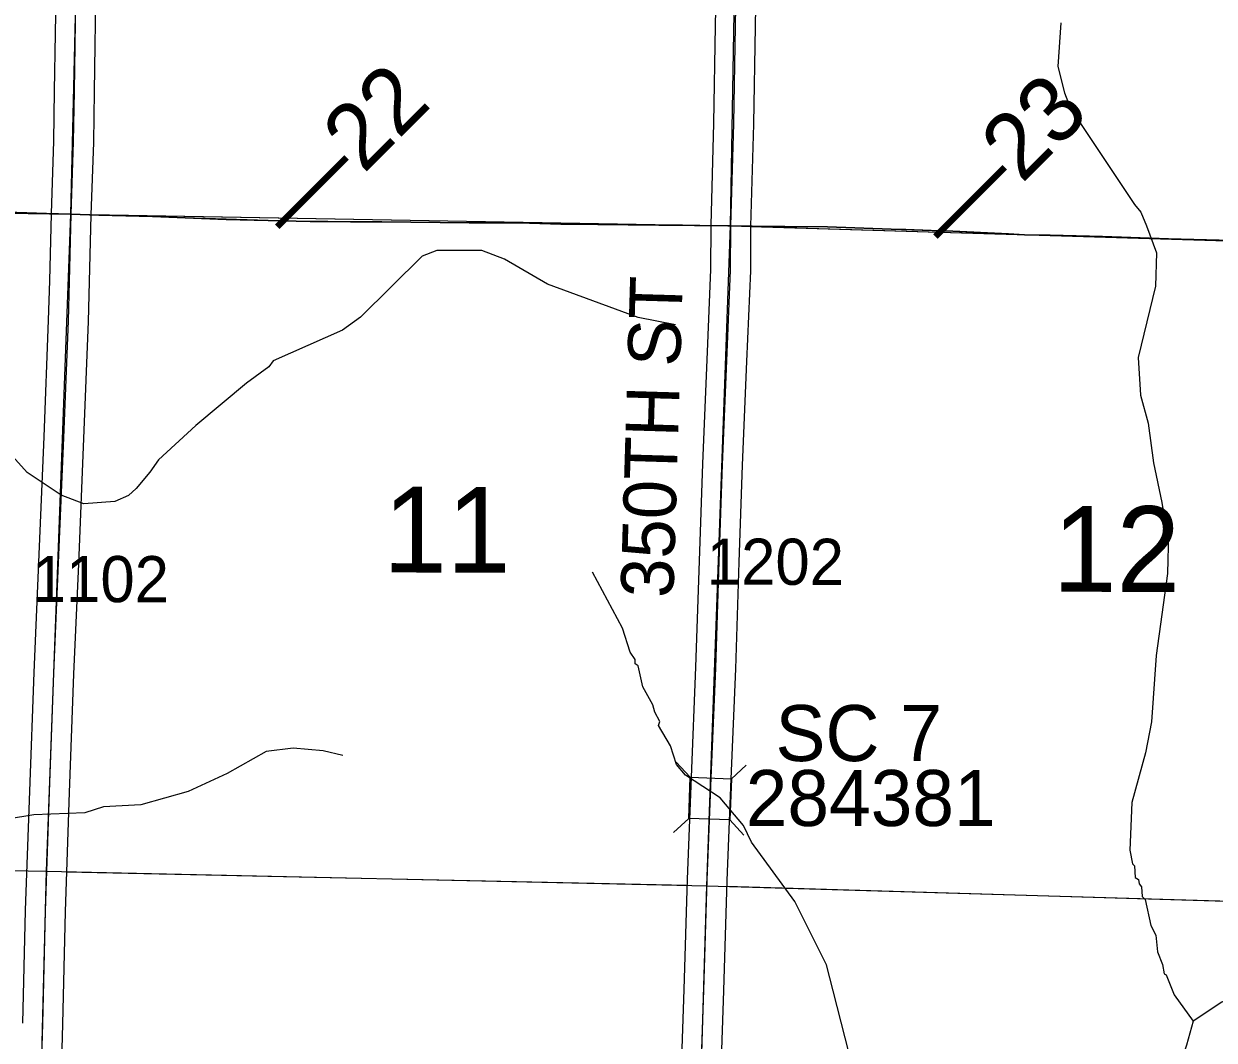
# Model space of a CAD drawing. Extents: x -132.8 to -73.3, y -60 to -26.
# Drawn here: x -106.152 to -104.345, y -52.934 to -51.392 of the extents above; entities that cross this region are included whole.
import ezdxf

# ---------------------------------------------------------------- set-up
doc = ezdxf.new("R2010")
doc.units = 0
for name, color, linetype in [('tdCoHydroRiver', 7, 'Continuous'), ('tdCoPriCL', 7, 'Continuous'), ('tdCoPrimary', 7, 'Continuous'), ('tdCoPriNonDiv', 7, 'Continuous'), ('tdCoPriNonDivCL', 7, 'Continuous'), ('tdCoSecRdNmbr', 7, 'Continuous'), ('tdCoSecRdTxt', 7, 'Continuous'), ('tdCoSecRteBand', 7, 'Continuous'), ('tdCoSecRteCL', 7, 'Continuous'), ('tdCoSectLine', 7, 'Continuous'), ('tdCoSectLinePart', 7, 'Continuous'), ('tdCoSectNmbr', 7, 'Continuous'), ('tdCoStrucSec', 7, 'Continuous'), ('tdCoStrucSecCoName', 7, 'Continuous'), ('tdCoStrucSecFHWANum', 7, 'Continuous'), ('tdCoSurfGravel', 7, 'Continuous'), ('tdStHwyPriRefPost1', 7, 'Continuous')]:
    doc.layers.add(name, color=color, linetype=linetype)

msp = doc.modelspace()

# ---------------------------------------------------------------- linework, layer by layer
at = {"layer": 'tdCoHydroRiver'}
for points in [[(-104.5772, -51.3907), (-104.5819, -51.4569), (-104.5718, -51.4966), (-104.5629, -51.5205), (-104.4654, -51.6663), (-104.4562, -51.6776), (-104.4472, -51.6983), (-104.4324, -51.7397), (-104.4336, -51.7902), (-104.4599, -51.8984), (-104.4565, -51.9553), (-104.4449, -51.9981), (-104.4368, -52.0583), (-104.424, -52.1185), (-104.4213, -52.1375), (-104.4183, -52.1408), (-104.4141, -52.1645), (-104.4156, -52.226), (-104.4327, -52.3502), (-104.4398, -52.4511), (-104.4488, -52.4982), (-104.4696, -52.5734), (-104.4729, -52.6459), (-104.4686, -52.6665), (-104.4655, -52.6697), (-104.4644, -52.6871), (-104.4597, -52.6904), (-104.4583, -52.6967), (-104.4552, -52.7015), (-104.454, -52.7158), (-104.4494, -52.7206), (-104.4409, -52.7602), (-104.4333, -52.7746), (-104.4308, -52.7999), (-104.4233, -52.819), (-104.4205, -52.8333), (-104.4174, -52.835), (-104.4055, -52.8652), (-104.3764, -52.9054)], [(-105.1626, -51.8485), (-105.2192, -51.8376), (-105.3568, -51.787), (-105.4222, -51.7492), (-105.4566, -51.7357), (-105.5245, -51.7357), (-105.5468, -51.7446), (-105.6405, -51.837), (-105.6678, -51.8569), (-105.7731, -51.9033), (-105.7797, -51.9126), (-105.8134, -51.937), (-105.8907, -52.0014), (-105.9471, -52.0537), (-105.9602, -52.0723), (-105.9813, -52.0971), (-105.9926, -52.1079), (-106.0134, -52.1168), (-106.0608, -52.1204), (-106.0952, -52.107), (-106.1465, -52.0726), (-106.2357, -51.9743)], [(-104.8927, -52.9782), (-104.923, -52.8592), (-104.9331, -52.8195), (-104.9813, -52.7237), (-105.0471, -52.6337), (-105.0591, -52.6082), (-105.0944, -52.5663), (-105.1473, -52.532), (-105.1611, -52.5158), (-105.1699, -52.4872), (-105.1881, -52.4568), (-105.1864, -52.4506), (-105.1939, -52.4362), (-105.1968, -52.4251), (-105.2119, -52.3979), (-105.2191, -52.3662), (-105.2237, -52.3629), (-105.2236, -52.3566), (-105.2312, -52.3454), (-105.243, -52.3088), (-105.2883, -52.2241)], [(-105.6674, -52.5022), (-105.6972, -52.4951), (-105.7429, -52.4909), (-105.784, -52.4962), (-105.8432, -52.5295), (-105.9023, -52.5565), (-105.9738, -52.5769), (-106.0307, -52.5802), (-106.0593, -52.589), (-106.1367, -52.5919), (-106.1763, -52.5988)], [(-104.1815, -52.7926), (-104.2517, -52.8358), (-104.3331, -52.8764), (-104.3764, -52.9054)], [(-104.3764, -52.9054), (-104.3868, -52.9414), (-104.4207, -53.04), (-104.4255, -53.1124), (-104.4355, -53.1343), (-104.4631, -53.1636), (-104.5191, -53.197), (-104.5273, -53.2094), (-104.5278, -53.233), (-104.5248, -53.2363), (-104.5283, -53.252), (-104.5606, -53.2812), (-104.5881, -53.3105), (-104.6176, -53.3587), (-104.6197, -53.3792)]]:
    msp.add_lwpolyline(points, dxfattribs=at)
at = {"layer": 'tdCoPriCL'}
msp.add_lwpolyline([(-104.3178, -51.7207), (-104.4142, -51.7182), (-104.5143, -51.7145), (-104.5935, -51.7129), (-104.6324, -51.7121), (-104.6568, -51.7108), (-104.7414, -51.7066), (-104.7745, -51.7055), (-104.8125, -51.7042), (-104.8351, -51.7034), (-104.9318, -51.7), (-104.9964, -51.6994), (-105.0462, -51.699), (-105.0787, -51.6985), (-105.1253, -51.6979), (-105.1518, -51.6975), (-105.1875, -51.6973), (-105.2342, -51.697), (-105.2853, -51.6965), (-105.3233, -51.6961), (-105.3261, -51.696), (-105.3363, -51.6958), (-105.4001, -51.694), (-105.4758, -51.6938), (-105.608, -51.6926), (-105.6561, -51.6924), (-105.69, -51.6922), (-105.7168, -51.6921), (-105.8445, -51.6889), (-105.9565, -51.6844), (-106.0378, -51.6825), (-106.0801, -51.681), (-106.1173, -51.6797), (-106.2231, -51.6765)], dxfattribs=at)
at = {"layer": 'tdCoPrimary'}
for p, q in [((-105.6896, -51.6922), (-105.6557, -51.6924)), ((-105.6896, -51.6922), (-105.6557, -51.6924)), ((-105.3997, -51.694), (-105.3359, -51.6958)), ((-105.3997, -51.694), (-105.3359, -51.6958))]:
    msp.add_line(p, q, dxfattribs=at)
for points in [[(-106.2228, -51.6765), (-106.1169, -51.6797), (-106.0798, -51.681), (-106.0375, -51.6825), (-105.9561, -51.6844), (-105.8441, -51.6889), (-105.7164, -51.6921), (-105.6896, -51.6922)], [(-106.2228, -51.6765), (-106.1169, -51.6797), (-106.0798, -51.681), (-106.0375, -51.6825), (-105.9561, -51.6844), (-105.8441, -51.6889), (-105.7164, -51.6921), (-105.6896, -51.6922)], [(-106.2228, -51.6765), (-106.1169, -51.6797), (-106.0798, -51.681), (-106.0375, -51.6825), (-105.9561, -51.6844), (-105.8441, -51.6889), (-105.7164, -51.6921), (-105.6896, -51.6922), (-105.6557, -51.6924), (-105.6076, -51.6926), (-105.4755, -51.6938), (-105.3997, -51.694), (-105.3359, -51.6958), (-105.3258, -51.696), (-105.2338, -51.697), (-105.1871, -51.6973), (-105.1514, -51.6975), (-105.125, -51.6979), (-105.0783, -51.6985), (-105.0459, -51.699), (-104.9961, -51.6994), (-104.9314, -51.7), (-104.8348, -51.7034), (-104.7411, -51.7066), (-104.6564, -51.7108), (-104.6321, -51.7121), (-104.5932, -51.7129), (-104.5139, -51.7145), (-104.4138, -51.7182), (-104.3174, -51.7207)], [(-105.6557, -51.6924), (-105.6076, -51.6926), (-105.4755, -51.6938), (-105.3997, -51.694)], [(-105.6557, -51.6924), (-105.6076, -51.6926), (-105.4755, -51.6938), (-105.3997, -51.694)], [(-105.3359, -51.6958), (-105.3258, -51.696), (-105.2338, -51.697), (-105.1871, -51.6973)], [(-105.3359, -51.6958), (-105.3258, -51.696), (-105.2338, -51.697), (-105.1871, -51.6973)], [(-105.1871, -51.6973), (-105.1514, -51.6975), (-105.125, -51.6979)], [(-105.1871, -51.6973), (-105.1514, -51.6975), (-105.125, -51.6979)], [(-105.125, -51.6979), (-105.0783, -51.6985), (-105.0783, -51.6985)], [(-105.125, -51.6979), (-105.0783, -51.6985), (-105.0783, -51.6985)], [(-105.0783, -51.6985), (-105.0459, -51.699), (-104.9961, -51.6994)], [(-105.0783, -51.6985), (-105.0459, -51.699), (-104.9961, -51.6994)], [(-104.9961, -51.6994), (-104.9314, -51.7), (-104.8348, -51.7034), (-104.7411, -51.7066), (-104.6564, -51.7108)], [(-104.9961, -51.6994), (-104.9314, -51.7), (-104.8348, -51.7034), (-104.7411, -51.7066), (-104.6564, -51.7108)], [(-104.6564, -51.7108), (-104.6321, -51.7121), (-104.5932, -51.7129)], [(-104.6564, -51.7108), (-104.6321, -51.7121), (-104.5932, -51.7129)], [(-104.5932, -51.7129), (-104.5139, -51.7145), (-104.4138, -51.7182), (-104.3174, -51.7207), (-104.2511, -51.7227)], [(-104.5932, -51.7129), (-104.5139, -51.7145), (-104.4138, -51.7182), (-104.3174, -51.7207), (-104.2511, -51.7227)]]:
    msp.add_lwpolyline(points, dxfattribs=at)
at = {"layer": 'tdCoPriNonDiv'}
msp.add_lwpolyline([(-106.3308, -51.6736), (-105.9565, -51.6844), (-105.7168, -51.6921), (-105.4001, -51.694), (-105.2342, -51.697), (-104.9318, -51.7), (-104.7414, -51.7066), (-104.6324, -51.7121), (-104.5143, -51.7145), (-104.0334, -51.7303), (-103.8926, -51.732), (-103.771, -51.7303), (-103.6781, -51.733), (-103.3932, -51.7328), (-103.246, -51.7338), (-103.0544, -51.7387)], dxfattribs=at)
at = {"layer": 'tdCoPriNonDivCL'}
msp.add_lwpolyline([(-106.2231, -51.6765), (-106.1173, -51.6797), (-106.0801, -51.681), (-106.0378, -51.6825), (-105.9565, -51.6844), (-105.8445, -51.6889), (-105.7168, -51.6921), (-105.69, -51.6922), (-105.656, -51.6924), (-105.608, -51.6926), (-105.4758, -51.6938), (-105.4001, -51.694), (-105.3363, -51.6958), (-105.3261, -51.696), (-105.2342, -51.697), (-105.1875, -51.6973), (-105.1518, -51.6975), (-105.1253, -51.6979), (-105.0787, -51.6985), (-105.0787, -51.6985), (-105.0462, -51.699), (-104.9964, -51.6994), (-104.9318, -51.7), (-104.8351, -51.7034), (-104.7414, -51.7066), (-104.6568, -51.7108), (-104.6324, -51.7121), (-104.5935, -51.7129), (-104.5143, -51.7145), (-104.4142, -51.7182), (-104.3178, -51.7207)], dxfattribs=at)
msp.add_lwpolyline([(-106.2231, -51.6765), (-106.1173, -51.6797), (-106.0801, -51.681), (-106.0378, -51.6825), (-105.9565, -51.6844), (-105.8445, -51.6889), (-105.7168, -51.6921), (-105.69, -51.6922), (-105.656, -51.6924), (-105.608, -51.6926), (-105.4758, -51.6938), (-105.4001, -51.694), (-105.3363, -51.6958), (-105.3261, -51.696), (-105.2342, -51.697), (-105.1875, -51.6973), (-105.1518, -51.6975), (-105.1253, -51.6979), (-105.0787, -51.6985), (-105.0787, -51.6985), (-105.0462, -51.699), (-104.9964, -51.6994), (-104.9318, -51.7), (-104.8351, -51.7034), (-104.7414, -51.7066), (-104.6568, -51.7108), (-104.6324, -51.7121), (-104.5935, -51.7129), (-104.5143, -51.7145), (-104.4142, -51.7182), (-104.3178, -51.7207)], dxfattribs=at)
at = {"layer": 'tdCoSecRteBand'}
for points in [[(-105.1545, -53.0065), (-105.1494, -52.8569), (-105.1442, -52.6898), (-105.1442, -52.6897), (-105.1442, -52.6895), (-105.1383, -52.5349), (-105.1383, -52.5349), (-105.1383, -52.5348), (-105.1314, -52.3682), (-105.1259, -52.2066), (-105.121, -52.0596), (-105.121, -52.0595), (-105.121, -52.0593), (-105.1143, -51.902), (-105.1087, -51.765), (-105.1083, -51.6984), (-105.1083, -51.698), (-105.1083, -51.6977), (-105.104, -51.5426), (-105.1015, -51.395), (-105.1015, -51.395), (-105.1015, -51.395), (-105.0988, -51.2468)], [(-105.0388, -51.2479), (-105.0416, -51.396), (-105.044, -51.5437), (-105.044, -51.5439), (-105.044, -51.5441), (-105.0483, -51.699), (-105.0487, -51.7658), (-105.0487, -51.7664), (-105.0487, -51.7669), (-105.0544, -51.9045), (-105.0544, -51.9045), (-105.0544, -51.9046), (-105.061, -52.0618), (-105.066, -52.2086), (-105.0714, -52.3704), (-105.0714, -52.3705), (-105.0714, -52.3706), (-105.0783, -52.5373), (-105.0842, -52.6917), (-105.0894, -52.8588), (-105.0894, -52.8589), (-105.0894, -52.8589), (-105.0946, -53.0085)], [(-106.153, -52.9082), (-106.149, -52.7372), (-106.149, -52.737), (-106.149, -52.7368), (-106.1428, -52.5561), (-106.1428, -52.556), (-106.1428, -52.556), (-106.1362, -52.3762), (-106.1362, -52.3761), (-106.1362, -52.376), (-106.1288, -52.2086), (-106.1209, -52.0188), (-106.114, -51.8417), (-106.1123, -51.7819), (-106.1097, -51.6803), (-106.1097, -51.6801), (-106.1097, -51.68), (-106.1061, -51.5702), (-106.1049, -51.4937), (-106.1022, -51.3192)], [(-106.0422, -51.3201), (-106.0449, -51.4947), (-106.0449, -51.4947), (-106.0449, -51.4947), (-106.0461, -51.5714), (-106.0461, -51.5717), (-106.0461, -51.5719), (-106.0498, -51.6819), (-106.0523, -51.7835), (-106.0523, -51.7836), (-106.0523, -51.7836), (-106.054, -51.8435), (-106.054, -51.8437), (-106.054, -51.8438), (-106.0609, -52.0212), (-106.0609, -52.0212), (-106.0609, -52.0212), (-106.0688, -52.2111), (-106.0688, -52.2112), (-106.0688, -52.2112), (-106.0762, -52.3785), (-106.0829, -52.5582), (-106.089, -52.7387), (-106.093, -52.9097), (-106.093, -52.9098), (-106.093, -52.9098), (-106.0977, -53.0789)]]:
    msp.add_lwpolyline(points, dxfattribs=at)
at = {"layer": 'tdCoSecRteCL'}
for points in [[(-106.1419, -53.6769), (-106.14, -53.5919), (-106.1356, -53.4202), (-106.1316, -53.2547), (-106.1277, -53.0782), (-106.123, -52.909), (-106.119, -52.7379), (-106.1129, -52.5571), (-106.1062, -52.3773), (-106.0988, -52.2099), (-106.0909, -52.02), (-106.084, -51.8427), (-106.0823, -51.7828), (-106.0798, -51.681), (-106.0761, -51.5709), (-106.0749, -51.4942), (-106.0722, -51.3196), (-106.0692, -51.1509), (-106.0645, -50.9751), (-106.0596, -50.8037), (-106.0583, -50.7581)], [(-105.1441, -53.6987), (-105.1431, -53.6606), (-105.1386, -53.4863), (-105.1347, -53.3346), (-105.129, -53.1674), (-105.1246, -53.0076), (-105.1194, -52.8579), (-105.1142, -52.6907), (-105.1083, -52.5361), (-105.1014, -52.3694), (-105.096, -52.2076), (-105.091, -52.0606), (-105.0844, -51.9033), (-105.0787, -51.7657), (-105.0783, -51.6985), (-105.074, -51.5432), (-105.0715, -51.3955), (-105.0688, -51.2473), (-105.0669, -51.1038), (-105.0651, -50.9605), (-105.0627, -50.8079), (-105.0627, -50.7875)]]:
    msp.add_lwpolyline(points, dxfattribs=at)
at = {"layer": 'tdCoSectLine'}
for points in [[(-106.0801, -51.681), (-106.0586, -50.7581)], [(-105.0787, -51.6985), (-105.063, -50.7875)], [(-107.0834, -51.665), (-106.0801, -51.681)], [(-106.1174, -52.6778), (-106.0801, -51.681)], [(-106.0801, -51.681), (-105.0787, -51.6985)], [(-105.1149, -52.6996), (-105.0787, -51.6985)], [(-105.0787, -51.6985), (-104.0911, -51.7284)], [(-107.12, -52.6595), (-106.1174, -52.6778)], [(-106.1423, -53.6769), (-106.1174, -52.6778)], [(-106.1174, -52.6778), (-105.1149, -52.6996)], [(-105.1445, -53.6987), (-105.1149, -52.6996)], [(-105.1149, -52.6996), (-104.1108, -52.7294)]]:
    msp.add_lwpolyline(points, dxfattribs=at)
at = {"layer": 'tdCoSectLinePart'}
for points in [[(-107.0834, -51.665), (-106.1097, -51.6805)], [(-106.0497, -51.6815), (-105.1087, -51.698)], [(-105.0487, -51.6994), (-104.121, -51.7275)], [(-107.12, -52.6595), (-106.1473, -52.6773)], [(-106.0873, -52.6785), (-105.1449, -52.699)], [(-105.0849, -52.7005), (-104.1405, -52.7286)]]:
    msp.add_lwpolyline(points, dxfattribs=at)
at = {"layer": 'tdCoStrucSec'}
for points in [[(-105.1612, -52.5121), (-105.1399, -52.535), (-105.0774, -52.5374)], [(-105.055, -52.5166), (-105.0774, -52.5374), (-105.0798, -52.5999)], [(-105.1653, -52.6188), (-105.1423, -52.5975), (-105.1399, -52.535)], [(-105.0586, -52.6229), (-105.0798, -52.5999), (-105.1423, -52.5975)]]:
    msp.add_lwpolyline(points, dxfattribs=at)
at = {"layer": 'tdCoSurfGravel'}
for points in [[(-106.1518, -54.1139), (-106.1481, -53.9433), (-106.1439, -53.7694), (-106.1419, -53.6769), (-106.14, -53.5919), (-106.1356, -53.4202), (-106.1316, -53.2547), (-106.1277, -53.0782), (-106.123, -52.909), (-106.119, -52.7379), (-106.1129, -52.5571), (-106.1062, -52.3773), (-106.0988, -52.2099), (-106.0909, -52.02), (-106.084, -51.8427), (-106.0823, -51.7828), (-106.0798, -51.681), (-106.0761, -51.5709), (-106.0749, -51.4942), (-106.0722, -51.3196), (-106.0692, -51.1509), (-106.0645, -50.9751), (-106.0596, -50.8037), (-106.0583, -50.7581)], [(-105.0783, -51.6985), (-105.074, -51.5432), (-105.0715, -51.3955), (-105.0688, -51.2473), (-105.0669, -51.1038), (-105.0651, -50.9605), (-105.0627, -50.8079), (-105.0627, -50.7875)], [(-105.1441, -53.6987), (-105.1431, -53.6606), (-105.1386, -53.4863), (-105.1347, -53.3346), (-105.129, -53.1674), (-105.1246, -53.0076), (-105.1194, -52.8579), (-105.1142, -52.6907), (-105.1083, -52.5361), (-105.1014, -52.3694), (-105.096, -52.2076), (-105.091, -52.0606), (-105.0844, -51.9033), (-105.0787, -51.7657), (-105.0783, -51.6985)]]:
    msp.add_lwpolyline(points, dxfattribs=at)

# ---------------------------------------------------------------- texts
at = {"layer": 'tdCoSecRdNmbr'}
for s, rotation, p in [('1202', 359.9209, (-105.1149, -52.243)), ('1102', 359.9201, (-106.1396, -52.2693))]:
    msp.add_text(s, height=0.07, rotation=rotation, dxfattribs=at).set_placement(p)
at = {"layer": 'tdCoSecRdTxt'}
msp.add_text('350TH ST', height=0.08, rotation=88.2883, dxfattribs=at).set_placement((-105.1658, -52.2636))
at = {"layer": 'tdCoSectNmbr'}
for s, rotation, p in [('11', 359.9204, (-105.6063, -52.2244)), ('12', 359.9212, (-104.5897, -52.2537))]:
    msp.add_text(s, height=0.13, rotation=rotation, dxfattribs=at).set_placement(p)
at = {"layer": 'tdCoStrucSecCoName'}
msp.add_text('SC 7', height=0.085, dxfattribs=at).set_placement((-105.0106, -52.5106))
at = {"layer": 'tdCoStrucSecFHWANum'}
msp.add_text('284381', height=0.085, dxfattribs=at).set_placement((-105.0557, -52.6091))
at = {"layer": 'tdStHwyPriRefPost1'}
for s, p in [('‒‒22', (-105.7409, -51.7259)), ('‒‒23', (-104.7416, -51.7408))]:
    msp.add_text(s, height=0.1, rotation=45, dxfattribs=at).set_placement(p)

doc.saveas('drawing.dxf')
